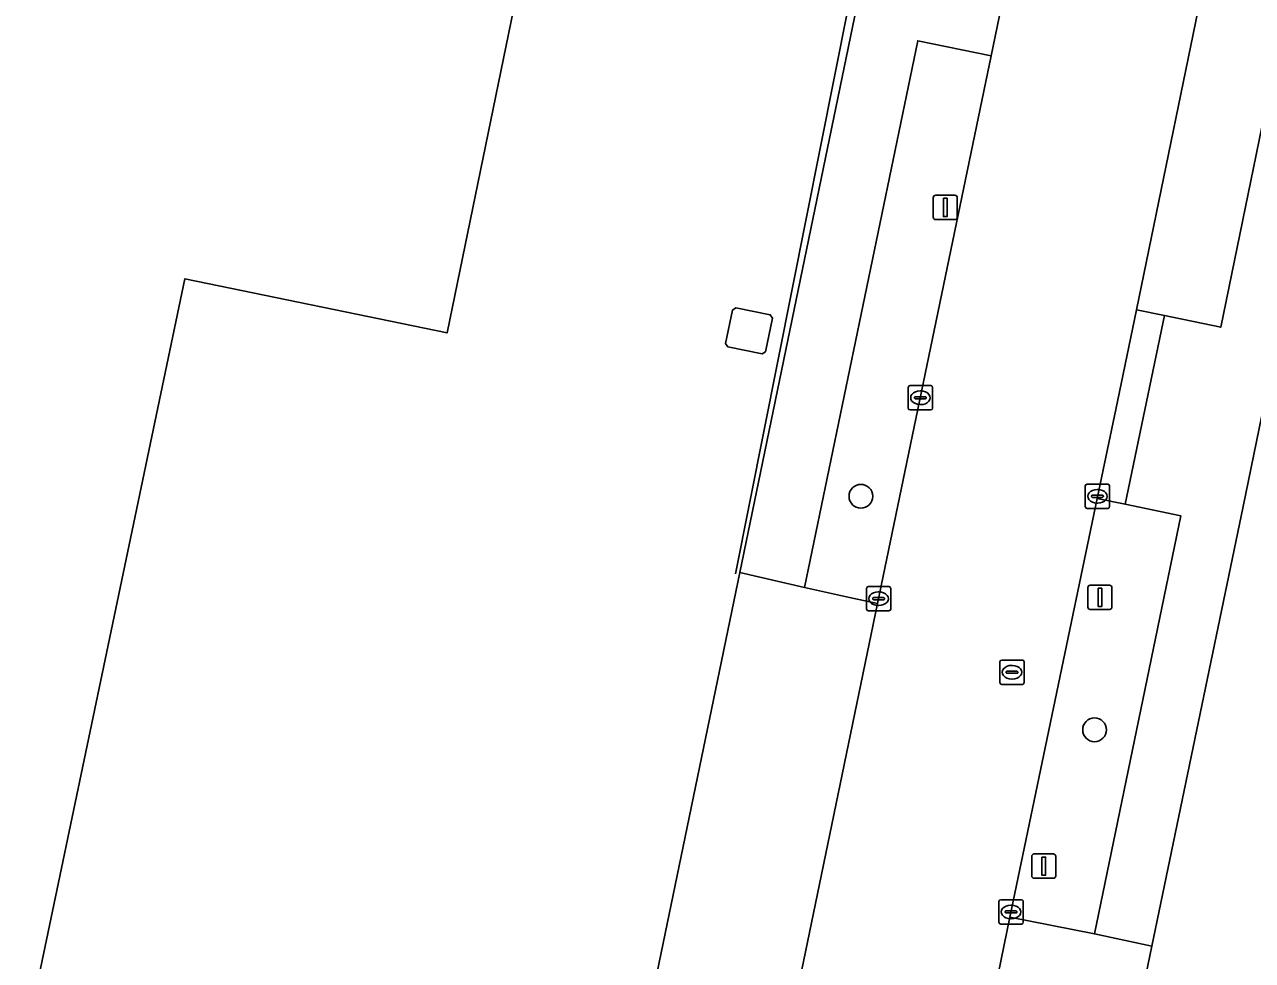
# Model space of a CAD drawing. Extents: x 157692 to 159674, y 381452 to 383291.
# Drawn here: x 158198 to 158248.6, y 382340.2 to 382378.7 of the extents above; entities that cross this region are included whole.
import ezdxf

# ---------------------------------------------------------------- set-up
doc = ezdxf.new("R2010")
doc.units = 0
for name, color, linetype in [('IMGEO_Berm_groen', 7, 'Continuous'), ('IMGEO_Boom', 7, 'Continuous'), ('IMGEO_Erf', 7, 'Continuous'), ('IMGEO_Hek', 7, 'Continuous'), ('IMGEO_Kolk', 7, 'Continuous'), ('IMGEO_Lichtmast', 7, 'Continuous'), ('IMGEO_Pand', 7, 'Continuous'), ('IMGEO_Rijbaan_lokaal_gesloten', 7, 'Continuous'), ('IMGEO_Rioolput', 7, 'Continuous'), ('IMGEO_Verkeersbordpaal', 7, 'Continuous'), ('IMGEO_Voetpad_open', 7, 'Continuous')]:
    doc.layers.add(name, color=color, linetype=linetype)

msp = doc.modelspace()

# ---------------------------------------------------------------- linework, layer by layer
at = {"layer": 'IMGEO_Berm_groen'}
for points in [[(158254.48, 382401.298), (158252.364, 382401.675), (158251.153, 382401.891), (158246.967, 382382.229), (158243.818, 382366.94), (158244.967, 382366.703), (158247.29, 382366.225)], [(158237.838, 382377.387), (158234.811, 382378.016), (158230.148, 382355.519), (158231.999, 382355.109), (158233.162, 382354.852)], [(158245.645, 382358.465), (158243.35, 382358.944), (158242.208, 382359.183), (158238.605, 382341.945), (158242.085, 382341.256)]]:
    msp.add_lwpolyline(points, close=True, dxfattribs=at)
at = {"layer": 'IMGEO_Boom'}
for centre in [(158232.473, 382359.268), (158242.094, 382349.659)]:
    msp.add_circle(centre, 0.489, dxfattribs=at)
at = {"layer": 'IMGEO_Erf'}
for points in [[(158282.251, 382524.529), (158280.6, 382516.583), (158277.155, 382500), (158276.977, 382499.143), (158273.828, 382483.723), (158266.997, 382450.348), (158258.469, 382408.937), (158257.074, 382402.077), (158248.209, 382358.844), (158244.45, 382340.754), (158240.4, 382321.2)], [(158227.486, 382356.13), (158234.1, 382388.148)], [(158223.501, 382336.835), (158227.486, 382356.13)]]:
    msp.add_lwpolyline(points, dxfattribs=at)
for points in [[(158162.127, 382386.828), (158163.147, 382391.722), (158187.591, 382386.614), (158188.656, 382391.656), (158216.101, 382385.887), (158218.709, 382381.901), (158215.436, 382365.994), (158204.644, 382368.217), (158198.084, 382336.887), (158209.46, 382334.528), (158202.803, 382302.657), (158197.907, 382303.67), (158188.603, 382305.596), (158191.292, 382318.486), (158149.682, 382327.09)], [(158226.991, 382365.424), (158226.896, 382365.556), (158227.183, 382366.931), (158227.32, 382367.02), (158228.742, 382366.738), (158228.831, 382366.595), (158228.551, 382365.216), (158228.412, 382365.127)]]:
    msp.add_lwpolyline(points, close=True, dxfattribs=at)
at = {"layer": 'IMGEO_Hek'}
msp.add_lwpolyline([(158230.682, 382393.084), (158233.722, 382388.27), (158227.305, 382356.071)], dxfattribs=at)
at = {"layer": 'IMGEO_Kolk'}
for p, q in [((158234.498, 382363.822), (158235.35, 382363.822)), ((158234.423, 382362.896), (158234.423, 382363.748)), ((158234.682, 382363.316), (158234.682, 382363.328)), ((158235.12, 382363.279), (158234.722, 382363.279)), ((158234.725, 382363.365), (158235.123, 382363.365)), ((158234.911, 382363.602), (158234.936, 382363.602)), ((158235.166, 382363.328), (158235.166, 382363.316)), ((158235.424, 382363.748), (158235.424, 382362.896)), ((158235.35, 382362.822), (158234.498, 382362.822)), ((158234.934, 382363.042), (158234.909, 382363.042)), ((158241.788, 382359.768), (158242.64, 382359.768)), ((158241.713, 382358.842), (158241.713, 382359.694)), ((158241.972, 382359.262), (158241.972, 382359.274)), ((158242.41, 382359.225), (158242.012, 382359.225)), ((158242.015, 382359.311), (158242.413, 382359.311)), ((158242.201, 382359.548), (158242.226, 382359.548)), ((158242.456, 382359.274), (158242.456, 382359.262)), ((158242.714, 382359.694), (158242.714, 382358.842)), ((158242.64, 382358.768), (158241.788, 382358.768)), ((158242.224, 382358.988), (158242.199, 382358.988)), ((158232.702, 382354.628), (158232.702, 382355.48)), ((158232.777, 382355.554), (158233.629, 382355.554)), ((158233.19, 382355.334), (158233.215, 382355.334)), ((158233.703, 382355.48), (158233.703, 382354.628)), ((158232.961, 382355.048), (158232.961, 382355.06)), ((158233.399, 382355.011), (158233.001, 382355.011)), ((158233.004, 382355.097), (158233.402, 382355.097)), ((158233.213, 382354.774), (158233.188, 382354.774)), ((158233.445, 382355.06), (158233.445, 382355.048)), ((158233.629, 382354.554), (158232.777, 382354.554)), ((158238.155, 382341.738), (158238.155, 382342.59)), ((158238.23, 382342.664), (158239.082, 382342.664)), ((158239.156, 382342.59), (158239.156, 382341.738)), ((158238.414, 382342.158), (158238.414, 382342.17)), ((158238.852, 382342.121), (158238.454, 382342.121)), ((158238.457, 382342.207), (158238.855, 382342.207)), ((158238.643, 382342.444), (158238.668, 382342.444)), ((158238.898, 382342.17), (158238.898, 382342.158)), ((158239.082, 382341.664), (158238.23, 382341.664)), ((158238.666, 382341.884), (158238.641, 382341.884))]:
    msp.add_line(p, q, dxfattribs=at)
for points in [[(158234.498, 382363.822), (158235.35, 382363.822)], [(158234.423, 382362.896), (158234.423, 382363.748)], [(158235.424, 382363.748), (158235.424, 382362.896)], [(158235.35, 382362.822), (158234.498, 382362.822)], [(158241.788, 382359.768), (158242.64, 382359.768)], [(158241.713, 382358.842), (158241.713, 382359.694)], [(158242.714, 382359.694), (158242.714, 382358.842)], [(158242.64, 382358.768), (158241.788, 382358.768)], [(158232.702, 382354.628), (158232.702, 382355.48)], [(158232.777, 382355.554), (158233.629, 382355.554)], [(158233.703, 382355.48), (158233.703, 382354.628)], [(158233.629, 382354.554), (158232.777, 382354.554)], [(158238.155, 382341.738), (158238.155, 382342.59)], [(158238.23, 382342.664), (158239.082, 382342.664)], [(158239.156, 382342.59), (158239.156, 382341.738)], [(158239.082, 382341.664), (158238.23, 382341.664)]]:
    msp.add_lwpolyline(points, dxfattribs=at)
for centre, radius, start, end in [((158234.5, 382363.746), 0.0765, 91.552, 178.448), ((158234.5, 382363.746), 0.0765, 91.552, 178.448), ((158235.348, 382363.746), 0.0765, 1.552, 88.448), ((158235.348, 382363.746), 0.0765, 1.552, 88.448), ((158234.722, 382363.325), 0.0403, 85.8775, 175.7526), ((158234.719, 382363.315), 0.0366, 178.938, 274.7102), ((158235.123, 382363.322), 0.043, 264.8664, 352.4533), ((158235.127, 382363.327), 0.0386, 1.7309, 96.639), ((158234.5, 382362.898), 0.0765, 181.552, 268.448), ((158234.5, 382362.898), 0.0765, 181.552, 268.448), ((158235.348, 382362.898), 0.0765, 271.552, 358.448), ((158235.348, 382362.898), 0.0765, 271.552, 358.448), ((158241.79, 382359.692), 0.0765, 91.552, 178.448), ((158241.79, 382359.692), 0.0765, 91.552, 178.448), ((158242.638, 382359.692), 0.0765, 1.552, 88.448), ((158242.638, 382359.692), 0.0765, 1.552, 88.448), ((158242.012, 382359.271), 0.0403, 85.8775, 175.7526), ((158242.009, 382359.261), 0.0366, 178.938, 274.7102), ((158242.413, 382359.268), 0.043, 264.8664, 352.4533), ((158242.417, 382359.273), 0.0386, 1.7309, 96.639), ((158241.79, 382358.844), 0.0765, 181.552, 268.448), ((158241.79, 382358.844), 0.0765, 181.552, 268.448), ((158242.638, 382358.844), 0.0765, 271.552, 358.448), ((158242.638, 382358.844), 0.0765, 271.552, 358.448), ((158232.779, 382355.478), 0.0765, 91.552, 178.448), ((158232.779, 382355.478), 0.0765, 91.552, 178.448), ((158233.627, 382355.478), 0.0765, 1.552, 88.448), ((158233.627, 382355.478), 0.0765, 1.552, 88.448), ((158233.001, 382355.057), 0.0403, 85.8775, 175.7526), ((158232.998, 382355.047), 0.0366, 178.938, 274.7102), ((158233.402, 382355.054), 0.043, 264.8664, 352.4533), ((158233.406, 382355.059), 0.0386, 1.7309, 96.639), ((158232.779, 382354.63), 0.0765, 181.552, 268.448), ((158232.779, 382354.63), 0.0765, 181.552, 268.448), ((158233.627, 382354.63), 0.0765, 271.552, 358.448), ((158233.627, 382354.63), 0.0765, 271.552, 358.448), ((158238.232, 382342.588), 0.0765, 91.552, 178.448), ((158238.232, 382342.588), 0.0765, 91.552, 178.448), ((158239.08, 382342.588), 0.0765, 1.552, 88.448), ((158239.08, 382342.588), 0.0765, 1.552, 88.448), ((158238.454, 382342.167), 0.0403, 85.8775, 175.7526), ((158238.451, 382342.157), 0.0366, 178.938, 274.7102), ((158238.855, 382342.164), 0.043, 264.8664, 352.4533), ((158238.859, 382342.169), 0.0386, 1.7309, 96.639), ((158238.232, 382341.74), 0.0765, 181.552, 268.448), ((158238.232, 382341.74), 0.0765, 181.552, 268.448), ((158239.08, 382341.74), 0.0765, 271.552, 358.448), ((158239.08, 382341.74), 0.0765, 271.552, 358.448)]:
    msp.add_arc(centre, radius, start, end, dxfattribs=at)
for centre, major_axis, ratio, start_param, end_param in [((158234.91, 382363.322), (-0.387, 0.002), 0.722429, 4.712389, 7.853982), ((158234.935, 382363.322), (-0.39, 0.002), 0.717154, 1.570796, 4.712389), ((158242.2, 382359.268), (-0.387, 0.002), 0.722429, 4.712389, 7.853982), ((158242.225, 382359.268), (-0.39, 0.002), 0.717154, 1.570796, 4.712389), ((158233.189, 382355.054), (-0.387, 0.002), 0.722429, 4.712389, 7.853982), ((158233.214, 382355.054), (-0.39, 0.002), 0.717154, 1.570796, 4.712389), ((158238.642, 382342.164), (-0.387, 0.002), 0.722429, 4.712389, 7.853982), ((158238.667, 382342.164), (-0.39, 0.002), 0.717154, 1.570796, 4.712389)]:
    msp.add_ellipse(centre, major_axis=major_axis, ratio=ratio, start_param=start_param, end_param=end_param, dxfattribs=at)
at = {"layer": 'IMGEO_Lichtmast'}
for p, q in [((158235.454, 382370.755), (158235.454, 382371.555)), ((158235.454, 382371.555), (158235.454, 382370.755)), ((158235.554, 382371.655), (158236.344, 382371.655)), ((158236.344, 382371.655), (158235.554, 382371.655)), ((158236.444, 382371.555), (158236.444, 382370.755)), ((158236.444, 382370.755), (158236.444, 382371.555)), ((158236.344, 382370.655), (158235.554, 382370.655)), ((158235.554, 382370.655), (158236.344, 382370.655)), ((158239.608, 382344.548), (158240.398, 382344.548)), ((158240.398, 382344.548), (158239.608, 382344.548)), ((158239.508, 382343.648), (158239.508, 382344.448)), ((158239.508, 382344.448), (158239.508, 382343.648)), ((158240.498, 382344.448), (158240.498, 382343.648)), ((158240.498, 382343.648), (158240.498, 382344.448)), ((158240.398, 382343.548), (158239.608, 382343.548)), ((158239.608, 382343.548), (158240.398, 382343.548))]:
    msp.add_line(p, q, dxfattribs=at)
for points in [[(158235.874, 382371.53), (158236.024, 382371.53), (158236.024, 382370.78), (158235.874, 382370.78), (158235.874, 382371.53)], [(158239.928, 382344.423), (158240.078, 382344.423), (158240.078, 382343.673), (158239.928, 382343.673), (158239.928, 382344.423)]]:
    msp.add_lwpolyline(points, dxfattribs=at)
for centre, start, end in [((158235.554, 382371.555), 90, 180), ((158235.554, 382371.555), 90, 180), ((158236.344, 382371.555), 0, 90), ((158236.344, 382371.555), 360, 90), ((158235.554, 382370.755), 180, 270), ((158235.554, 382370.755), 180, 270), ((158236.344, 382370.755), 270, 0), ((158236.344, 382370.755), 270, 0), ((158239.608, 382344.448), 90, 180), ((158239.608, 382344.448), 90, 180), ((158240.398, 382344.448), 0, 90), ((158240.398, 382344.448), 360, 90), ((158239.608, 382343.648), 180, 270), ((158239.608, 382343.648), 180, 270), ((158240.398, 382343.648), 270, 0), ((158240.398, 382343.648), 270, 0)]:
    msp.add_arc(centre, 0.1, start, end, dxfattribs=at)
at = {"layer": 'IMGEO_Pand'}
for points in [[(158162.127, 382386.828), (158149.682, 382327.09), (158191.292, 382318.486), (158188.603, 382305.596), (158197.907, 382303.67), (158202.803, 382302.657), (158209.46, 382334.528), (158198.084, 382336.887), (158204.644, 382368.217), (158215.436, 382365.994), (158218.709, 382381.901), (158216.101, 382385.887), (158188.656, 382391.656), (158187.591, 382386.614), (158163.147, 382391.722)], [(158228.412, 382365.127), (158228.551, 382365.216), (158228.831, 382366.595), (158228.742, 382366.738), (158227.32, 382367.02), (158227.183, 382366.931), (158226.896, 382365.556), (158226.991, 382365.424)]]:
    msp.add_lwpolyline(points, close=True, dxfattribs=at)
at = {"layer": 'IMGEO_Rijbaan_lokaal_gesloten'}
msp.add_lwpolyline([(158234.593, 382322.37), (158238.605, 382341.945), (158242.208, 382359.183), (158243.042, 382363.172), (158243.818, 382366.94), (158246.967, 382382.229), (158239.116, 382383.556), (158239.079, 382383.37), (158237.838, 382377.387), (158233.162, 382354.852), (158230.766, 382343.301), (158229.188, 382335.673)], dxfattribs=at)
at = {"layer": 'IMGEO_Rioolput'}
for p, q in [((158238.196, 382351.602), (158238.196, 382352.454)), ((158238.271, 382352.528), (158239.123, 382352.528)), ((158238.684, 382352.308), (158238.709, 382352.308)), ((158239.197, 382352.454), (158239.197, 382351.602)), ((158238.455, 382352.022), (158238.455, 382352.034)), ((158238.893, 382351.985), (158238.495, 382351.985)), ((158238.498, 382352.071), (158238.896, 382352.071)), ((158238.707, 382351.748), (158238.682, 382351.748)), ((158238.939, 382352.034), (158238.939, 382352.022)), ((158239.123, 382351.528), (158238.271, 382351.528))]:
    msp.add_line(p, q, dxfattribs=at)
for points in [[(158238.196, 382351.602), (158238.196, 382352.454)], [(158238.271, 382352.528), (158239.123, 382352.528)], [(158239.197, 382352.454), (158239.197, 382351.602)], [(158239.123, 382351.528), (158238.271, 382351.528)]]:
    msp.add_lwpolyline(points, dxfattribs=at)
for centre, radius, start, end in [((158238.273, 382352.452), 0.0765, 91.552, 178.448), ((158238.273, 382352.452), 0.0765, 91.552, 178.448), ((158239.121, 382352.452), 0.0765, 1.552, 88.448), ((158239.121, 382352.452), 0.0765, 1.552, 88.448), ((158238.495, 382352.031), 0.0403, 85.8775, 175.7526), ((158238.492, 382352.021), 0.0366, 178.938, 274.7102), ((158238.896, 382352.028), 0.043, 264.8664, 352.4533), ((158238.9, 382352.033), 0.0386, 1.7309, 96.639), ((158238.273, 382351.604), 0.0765, 181.552, 268.448), ((158238.273, 382351.604), 0.0765, 181.552, 268.448), ((158239.121, 382351.604), 0.0765, 271.552, 358.448), ((158239.121, 382351.604), 0.0765, 271.552, 358.448)]:
    msp.add_arc(centre, radius, start, end, dxfattribs=at)
for centre, major_axis, ratio, start_param, end_param in [((158238.683, 382352.028), (-0.387, 0.002), 0.722429, 4.712389, 7.853982), ((158238.708, 382352.028), (-0.39, 0.002), 0.717154, 1.570796, 4.712389)]:
    msp.add_ellipse(centre, major_axis=major_axis, ratio=ratio, start_param=start_param, end_param=end_param, dxfattribs=at)
at = {"layer": 'IMGEO_Verkeersbordpaal'}
for p, q in [((158241.817, 382354.709), (158241.817, 382355.509)), ((158241.817, 382355.509), (158241.817, 382354.709)), ((158241.917, 382355.609), (158242.707, 382355.609)), ((158242.707, 382355.609), (158241.917, 382355.609)), ((158242.807, 382355.509), (158242.807, 382354.709)), ((158242.807, 382354.709), (158242.807, 382355.509)), ((158242.707, 382354.609), (158241.917, 382354.609)), ((158241.917, 382354.609), (158242.707, 382354.609))]:
    msp.add_line(p, q, dxfattribs=at)
msp.add_lwpolyline([(158242.237, 382355.484), (158242.387, 382355.484), (158242.387, 382354.734), (158242.237, 382354.734), (158242.237, 382355.484)], dxfattribs=at)
for centre, start, end in [((158241.917, 382355.509), 90, 180), ((158241.917, 382355.509), 90, 180), ((158242.707, 382355.509), 0, 90), ((158242.707, 382355.509), 360, 90), ((158241.917, 382354.709), 180, 270), ((158241.917, 382354.709), 180, 270), ((158242.707, 382354.709), 270, 0), ((158242.707, 382354.709), 270, 0)]:
    msp.add_arc(centre, 0.1, start, end, dxfattribs=at)
at = {"layer": 'IMGEO_Voetpad_open'}
for points in [[(158272.48, 382488.983), (158266.134, 382458.214), (158264.375, 382458.636), (158264.237, 382458.669), (158261.372, 382445.071), (158260.354, 382445.285), (158259.71, 382442.31), (158260.728, 382442.097), (158259.082, 382434.239), (158261.095, 382433.813), (158256.109, 382409.52), (158254.069, 382409.939), (158252.364, 382401.675), (158254.48, 382401.298), (158247.29, 382366.225), (158244.967, 382366.703), (158243.35, 382358.944), (158245.645, 382358.465), (158242.085, 382341.256), (158244.45, 382340.754), (158248.209, 382358.844), (158257.074, 382402.077), (158258.469, 382408.937), (158266.997, 382450.348)], [(158234.1, 382388.148), (158227.486, 382356.13), (158230.148, 382355.519), (158234.811, 382378.016), (158237.838, 382377.387), (158239.079, 382383.37)]]:
    msp.add_lwpolyline(points, dxfattribs=at)
for points in [[(158244.967, 382366.703), (158243.818, 382366.94), (158243.042, 382363.172), (158242.208, 382359.183), (158243.35, 382358.944)], [(158230.148, 382355.519), (158227.486, 382356.13), (158223.501, 382336.835), (158226.164, 382336.29), (158228.057, 382335.904), (158229.188, 382335.673), (158230.766, 382343.301), (158233.162, 382354.852), (158231.999, 382355.109)], [(158238.047, 382321.666), (158240.4, 382321.2), (158244.45, 382340.754), (158242.085, 382341.256), (158238.605, 382341.945), (158234.593, 382322.37)]]:
    msp.add_lwpolyline(points, close=True, dxfattribs=at)

doc.saveas('drawing.dxf')
